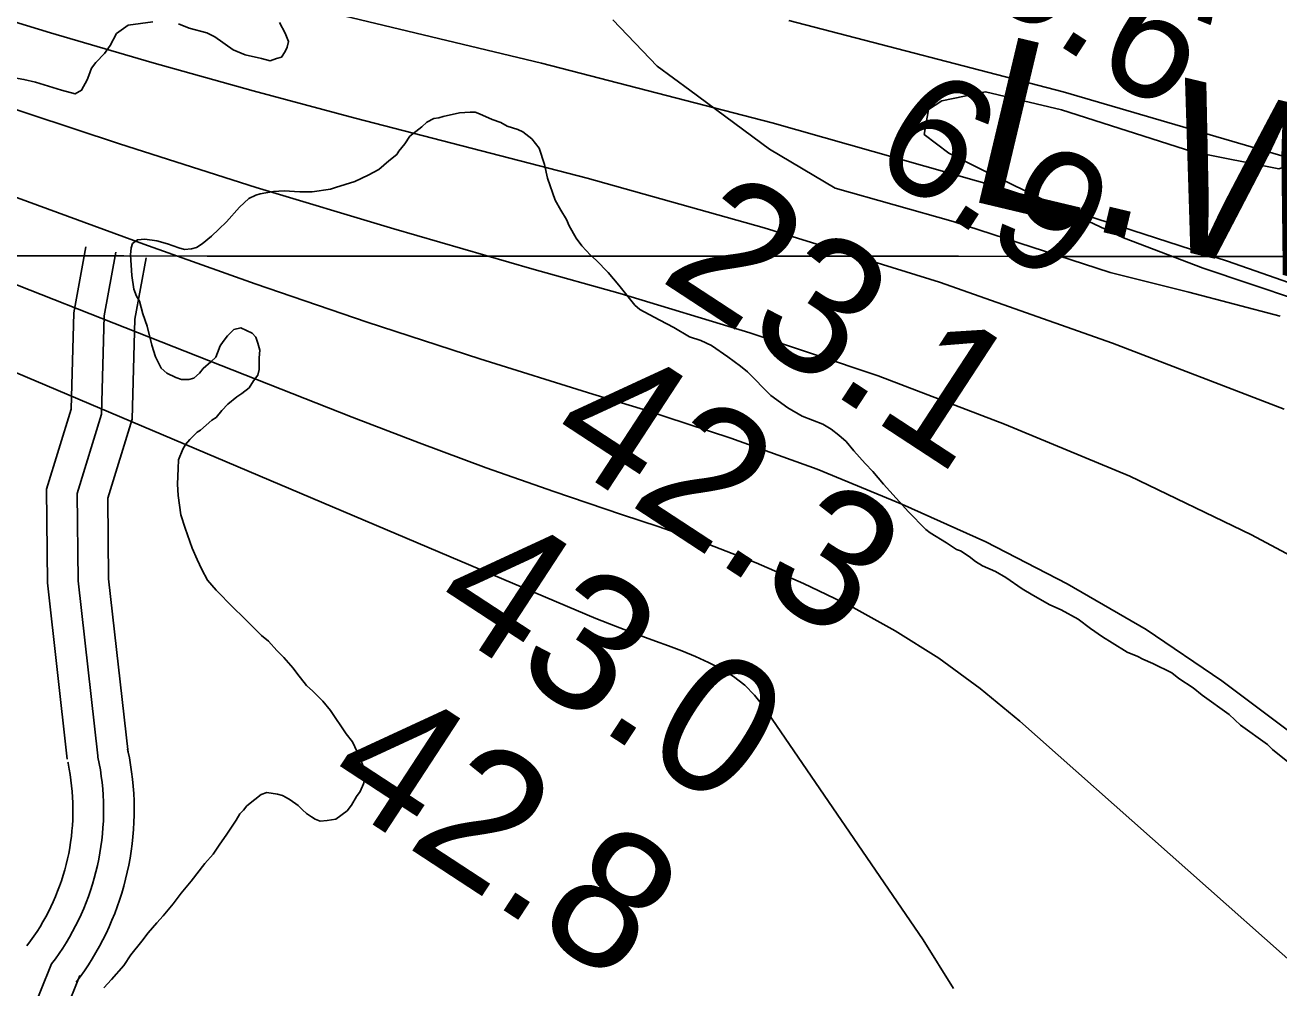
# Model space of a CAD drawing. Extents: x 3245246 to 3283090, y 806824 to 832173.
# Drawn here: x 3266141 to 3266755, y 817906 to 818378 of the extents above; entities that cross this region are included whole.
import ezdxf

# ---------------------------------------------------------------- set-up
doc = ezdxf.new("R2010")
doc.units = 0
for name, color, linetype in [('V-GRID-MAJR', 7, 'Continuous'), ('V-RIVR-EDGE', 7, 'Continuous'), ('V-RIVR-RANG', 7, 'Continuous'), ('V-ROAD-CNTR', 7, 'Continuous'), ('V-SITE-VEGE', 7, 'Continuous'), ('V-TOPO-DPTH', 7, 'Continuous'), ('V-TOPO-MAJR', 7, 'Continuous'), ('V-TOPO-MINR', 7, 'Continuous'), ('V-TOPO-WATR-IDEN', 7, 'Continuous')]:
    doc.layers.add(name, color=color, linetype=linetype)

msp = doc.modelspace()

# ---------------------------------------------------------------- linework, layer by layer
at = {"layer": 'V-GRID-MAJR'}
msp.add_spline([(3249418.19, 818275.5), (3254654.04, 818271.31), (3259889.9, 818267.89), (3265125.76, 818265.22), (3270361.62, 818263.32), (3275597.48, 818262.18), (3280833.33, 818261.79)], degree=3, dxfattribs=at)
at = {"layer": 'V-RIVR-EDGE'}
for points in [[(3266428.99, 818380.35), (3266450.67, 818357.69), (3266466.72, 818345.92), (3266505.77, 818317.13), (3266537.89, 818297.93), (3266595.67, 818281.7), (3266672.54, 818256.73), (3266711.2, 818247.07), (3266755.95, 818235.23)], [(3266787.24, 818235.58), (3266718.19, 818258.79), (3266679.1, 818273.67), (3266650.45, 818287.21), (3266610.94, 818306.44), (3266593.57, 818315.17), (3266581.43, 818324.33), (3266583.63, 818336.5), (3266590.16, 818340.83), (3266611.47, 818345.12), (3266648.83, 818336.34), (3266713.11, 818315.75), (3266755.26, 818307.39), (3266774.4, 818313.86)]]:
    msp.add_lwpolyline(points, dxfattribs=at)
at = {"layer": 'V-ROAD-CNTR'}
for points in [[(3266161.65, 818018.32), (3266151.94, 818104.75), (3266151.43, 818150.55), (3266163.52, 818189.81), (3266164.81, 818236.99), (3266170.77, 818269.33)], [(3266176.56, 818020), (3266166.93, 818105.67), (3266166.46, 818148.38), (3266178.46, 818187.35), (3266179.77, 818235.42), (3266185.52, 818266.61)], [(3266191.46, 818021.67), (3266181.92, 818106.59), (3266181.48, 818146.2), (3266193.4, 818184.89), (3266194.74, 818233.85), (3266200.27, 818263.89)], [(3266165.98, 817909.07), (3266167.98, 817911.75), (3266170.01, 817914.64), (3266171.98, 817917.58), (3266173.86, 817920.56), (3266175.67, 817923.6), (3266177.4, 817926.67), (3266179.06, 817929.79), (3266180.63, 817932.96), (3266182.13, 817936.16), (3266183.54, 817939.4), (3266184.87, 817942.67), (3266186.11, 817945.97), (3266187.28, 817949.31), (3266188.35, 817952.67), (3266189.34, 817956.06), (3266190.25, 817959.48), (3266191.06, 817962.92), (3266191.79, 817966.37), (3266192.44, 817969.85), (3266192.99, 817973.34), (3266193.45, 817976.84), (3266193.83, 817980.35), (3266194.12, 817983.87), (3266194.31, 817987.4), (3266194.42, 817990.92), (3266194.44, 817994.46), (3266194.37, 817997.99), (3266194.2, 818001.52), (3266193.95, 818005.04), (3266193.61, 818008.56), (3266193.18, 818012.06), (3266192.66, 818015.56), (3266192.06, 818019.04), (3266191.38, 818022.43), (3266191.21, 818023.18)], [(3266141.91, 817926.98), (3266143.68, 817929.35), (3266145.28, 817931.62), (3266146.82, 817933.92), (3266148.3, 817936.26), (3266149.72, 817938.64), (3266151.08, 817941.06), (3266152.37, 817943.51), (3266153.61, 817945.99), (3266154.78, 817948.5), (3266155.89, 817951.04), (3266156.93, 817953.6), (3266157.91, 817956.2), (3266158.82, 817958.81), (3266159.66, 817961.45), (3266160.44, 817964.11), (3266161.15, 817966.79), (3266161.79, 817969.49), (3266162.36, 817972.2), (3266162.87, 817974.92), (3266163.3, 817977.66), (3266163.66, 817980.41), (3266163.96, 817983.16), (3266164.18, 817985.92), (3266164.34, 817988.69), (3266164.42, 817991.46), (3266164.44, 817994.23), (3266164.38, 817997), (3266164.25, 817999.77), (3266164.06, 818002.53), (3266163.79, 818005.29), (3266163.45, 818008.04), (3266163.04, 818010.78), (3266162.57, 818013.51), (3266162.01, 818016.3), (3266161.9, 818016.82)], [(3266153.95, 817918.02), (3266155.83, 817920.55), (3266157.65, 817923.13), (3266159.4, 817925.75), (3266161.08, 817928.41), (3266162.69, 817931.12), (3266164.24, 817933.87), (3266165.72, 817936.65), (3266167.12, 817939.47), (3266168.45, 817942.33), (3266169.71, 817945.22), (3266170.9, 817948.14), (3266172.01, 817951.09), (3266173.05, 817954.06), (3266174.01, 817957.06), (3266174.89, 817960.09), (3266175.7, 817963.14), (3266176.43, 817966.2), (3266177.08, 817969.28), (3266177.65, 817972.38), (3266178.14, 817975.5), (3266178.56, 817978.62), (3266178.89, 817981.75), (3266179.15, 817984.9), (3266179.32, 817988.04), (3266179.42, 817991.19), (3266179.44, 817994.34), (3266179.37, 817997.49), (3266179.23, 818000.64), (3266179, 818003.78), (3266178.7, 818006.92), (3266178.32, 818010.05), (3266177.85, 818013.17), (3266177.31, 818016.27), (3266176.69, 818019.36), (3266176.56, 818020)], [(3266063.08, 817759.37), (3266094.56, 817806.66), (3266132.42, 817864.55), (3266153.95, 817918.02)], [(3266075.57, 817751.06), (3266107.08, 817798.39), (3266145.79, 817857.58), (3266167.86, 817912.42)]]:
    msp.add_lwpolyline(points, dxfattribs=at)
msp.add_spline([(3265843.13, 823432.94), (3265858.98, 823417.12), (3265884.36, 823393.48), (3265921.56, 823385.9), (3265988.57, 823351.07), (3266047.21, 823332.33), (3266110.89, 823317.69), (3266174.63, 823302.49), (3266237.94, 823256.14), (3266318.96, 823213.69), (3266446.25, 823144.04), (3266598.22, 823070.18), (3266698.27, 823024.21), (3266809.76, 822977.55), (3266902.83, 822954.65), (3266981.51, 822929.37), (3267047.02, 822922.93), (3267126.67, 822926.97), (3267196.8, 822934.46), (3267240.76, 822931.16), (3267315.46, 822929.02), (3267389.48, 822902.91), (3267472.52, 822855.33), (3267548.21, 822799.11), (3267673.18, 822703.23), (3267729.53, 822659.19), (3267800.82, 822580.02), (3267841.58, 822514.78), (3267890.36, 822443.64), (3267961.46, 822390.31), (3268026.22, 822347.95), (3268097.47, 822313.66), (3268226.82, 822221.48), (3268328.91, 822136.16), (3268437.97, 822030.19), (3268539.63, 821913.73), (3268611.4, 821855.02), (3268669.68, 821832.99), (3268741.62, 821835.21), (3268780.98, 821862.31), (3268824.18, 821916.6), (3268873.06, 822006.27), (3268932.52, 822098.07), (3268972.12, 822145.49), (3269019.4, 822162.03), (3269055.98, 822158.33), (3269086.75, 822138.72), (3269215.73, 821995.56), (3269467.12, 821682.49), (3269665.02, 821425.34), (3269890.24, 821132.34), (3269935.57, 821060.84), (3269937.76, 820947.01), (3269911.92, 820878.37), (3269882.42, 820803.43), (3269850.37, 820754.68), (3269820.83, 820702.94), (3269847.45, 820661.45), (3269995.31, 820504.9), (3270135.08, 820342.32), (3270215.8, 820249.25), (3270280.88, 820161.54), (3270409.84, 819983.24), (3270585.16, 819734.7), (3270723.07, 819531.19), (3270847.77, 819342.24), (3270941.21, 819194.89), (3271024.16, 819065.03), (3271103.72, 818955.95), (3271217.86, 818809.2), (3271322.11, 818665.04), (3271450.94, 818481.15), (3271547.8, 818329.85), (3271656.16, 818158.96), (3271778.9, 817965.4), (3271939.04, 817707.54), (3272036.56, 817466.51), (3272126.72, 817285.29), (3272211.94, 817051.13), (3272318, 816867.47), (3272429.35, 816683.19), (3272508.65, 816556.22), (3272571.56, 816398.68), (3272670.41, 816197), (3272779.92, 816022.86), (3272872.13, 815803.22), (3272964.65, 815556.57)], degree=3, dxfattribs=at)
at = {"layer": 'V-SITE-VEGE'}
for p, q in [((3266353.87, 818334.83), (3266359.1, 818335.15)), ((3266359.1, 818335.15), (3266361.53, 818335.13)), ((3266361.53, 818335.13), (3266363.62, 818334.43)), ((3266335.37, 818327.96), (3266337.83, 818330.38)), ((3266337.83, 818330.38), (3266341.32, 818332.11)), ((3266341.32, 818332.11), (3266343.76, 818332.44)), ((3266343.76, 818332.44), (3266345.85, 818333.13)), ((3266345.85, 818333.13), (3266353.87, 818334.83)), ((3266363.62, 818334.43), (3266369.88, 818331.61)), ((3266369.88, 818331.61), (3266374.05, 818330.19)), ((3266374.05, 818330.19), (3266377.17, 818328.43)), ((3266326.97, 818319.64), (3266329.43, 818323.46)), ((3266329.43, 818323.46), (3266335.37, 818327.96)), ((3266377.17, 818328.43), (3266382.39, 818326.66)), ((3266382.39, 818326.66), (3266384.82, 818325.6)), ((3266384.82, 818325.6), (3266389.33, 818322.1)), ((3266324.16, 818316.17), (3266326.97, 818319.64)), ((3266389.33, 818322.1), (3266392.79, 818317.56)), ((3266392.79, 818317.56), (3266395.53, 818309.53)), ((3266314.36, 818307.17), (3266319.26, 818311.32)), ((3266319.26, 818311.32), (3266323.11, 818314.44)), ((3266323.11, 818314.44), (3266324.16, 818316.17)), ((3266302.49, 818301.31), (3266309.12, 818304.41)), ((3266309.12, 818304.41), (3266314.36, 818307.17)), ((3266395.53, 818309.53), (3266396.89, 818302.9)), ((3266293.07, 818298.23), (3266302.49, 818301.31)), ((3266396.89, 818302.9), (3266400.67, 818292.08)), ((3266245.99, 818288.72), (3266250.54, 818292.88)), ((3266250.54, 818292.88), (3266254.04, 818294.6)), ((3266254.04, 818294.6), (3266256.13, 818295.29)), ((3266256.13, 818295.29), (3266262.75, 818296.3)), ((3266262.75, 818296.3), (3266267.98, 818296.62)), ((3266267.98, 818296.62), (3266275.64, 818296.23)), ((3266275.64, 818296.23), (3266281.56, 818296.19)), ((3266281.56, 818296.19), (3266290.63, 818297.54)), ((3266290.63, 818297.54), (3266293.07, 818298.23)), ((3266239.69, 818281.44), (3266245.99, 818288.72)), ((3266400.67, 818292.08), (3266403.43, 818287.19)), ((3266403.43, 818287.19), (3266406.19, 818282.65)), ((3266235.83, 818277.97), (3266239.69, 818281.44)), ((3266406.19, 818282.65), (3266407.57, 818279.51)), ((3266227.79, 818270.71), (3266232.33, 818274.51)), ((3266232.33, 818274.51), (3266235.83, 818277.97)), ((3266407.57, 818279.51), (3266411.02, 818273.57)), ((3266192.58, 818265.32), (3266192.94, 818268.8)), ((3266192.94, 818268.8), (3266193.65, 818270.88)), ((3266193.65, 818270.88), (3266196.1, 818272.62)), ((3266196.1, 818272.62), (3266199.58, 818272.94)), ((3266199.58, 818272.94), (3266205.5, 818272.21)), ((3266205.5, 818272.21), (3266210.72, 818270.8)), ((3266210.72, 818270.8), (3266216.28, 818268.68)), ((3266216.28, 818268.68), (3266219.06, 818267.96)), ((3266219.06, 818267.96), (3266222.55, 818268.29)), ((3266222.55, 818268.29), (3266224.99, 818268.97)), ((3266224.99, 818268.97), (3266227.79, 818270.71)), ((3266411.02, 818273.57), (3266413.79, 818269.72)), ((3266413.79, 818269.72), (3266417.94, 818265.17)), ((3266193.22, 818255.21), (3266192.58, 818265.32)), ((3266417.94, 818265.17), (3266420.71, 818262.72)), ((3266420.71, 818262.72), (3266426.6, 818256.76)), ((3266426.6, 818256.76), (3266431.8, 818250.47)), ((3266194.23, 818248.59), (3266193.22, 818255.21)), ((3266431.8, 818250.47), (3266439.76, 818240.67)), ((3266195.6, 818245.1), (3266194.23, 818248.59)), ((3266196.98, 818242.65), (3266195.6, 818245.1)), ((3266198.69, 818236.37), (3266196.98, 818242.65)), ((3266439.76, 818240.67), (3266442.18, 818238.57)), ((3266442.18, 818238.57), (3266446.7, 818236.11)), ((3266200.75, 818230.44), (3266198.69, 818236.37)), ((3266446.7, 818236.11), (3266451.91, 818233.29)), ((3266451.91, 818233.29), (3266458.86, 818229.77)), ((3266203.14, 818221.02), (3266200.75, 818230.44)), ((3266240.08, 818225.7), (3266237.98, 818222.93)), ((3266243.24, 818228.82), (3266240.08, 818225.7)), ((3266246.73, 818229.5), (3266243.24, 818228.82)), ((3266252.29, 818227.03), (3266246.73, 818229.5)), ((3266254.02, 818224.93), (3266252.29, 818227.03)), ((3266255.05, 818222.14), (3266254.02, 818224.93)), ((3266458.86, 818229.77), (3266466.5, 818225.2)), ((3266466.5, 818225.2), (3266472.06, 818223.43)), ((3266204.85, 818215.44), (3266203.14, 818221.02)), ((3266236.58, 818220.84), (3266235.17, 818217.37)), ((3266237.98, 818222.93), (3266236.58, 818220.84)), ((3266256.07, 818218.65), (3266255.05, 818222.14)), ((3266255.7, 818214.82), (3266256.07, 818218.65)), ((3266472.06, 818223.43), (3266477.27, 818220.96)), ((3266477.27, 818220.96), (3266485.25, 818215.35)), ((3266207.61, 818209.85), (3266204.85, 818215.44)), ((3266232.01, 818212.86), (3266228.16, 818209.74)), ((3266234.46, 818215.28), (3266232.01, 818212.86)), ((3266235.17, 818217.37), (3266234.46, 818215.28)), ((3266255.67, 818209.25), (3266255.7, 818214.82)), ((3266485.25, 818215.35), (3266491.5, 818210.79)), ((3266210.38, 818207.4), (3266207.61, 818209.85)), ((3266214.9, 818205.29), (3266210.38, 818207.4)), ((3266226.4, 818207.32), (3266223.6, 818204.89)), ((3266228.16, 818209.74), (3266226.4, 818207.32)), ((3266252.86, 818203.69), (3266254.96, 818206.47)), ((3266254.96, 818206.47), (3266255.67, 818209.25)), ((3266491.5, 818210.79), (3266494.97, 818207.98)), ((3266494.97, 818207.98), (3266506.4, 818196.43)), ((3266217.68, 818204.23), (3266214.9, 818205.29)), ((3266221.16, 818204.21), (3266217.68, 818204.23)), ((3266223.6, 818204.89), (3266221.16, 818204.21)), ((3266247.25, 818197.45), (3266250.75, 818200.22)), ((3266250.75, 818200.22), (3266252.86, 818203.69)), ((3266240.26, 818192.26), (3266244.8, 818195.72)), ((3266244.8, 818195.72), (3266247.25, 818197.45)), ((3266506.4, 818196.43), (3266514.73, 818190.46)), ((3266234.65, 818185.68), (3266237.45, 818189.14)), ((3266237.45, 818189.14), (3266240.26, 818192.26)), ((3266514.73, 818190.46), (3266521.68, 818186.25)), ((3266226.95, 818179.45), (3266232.55, 818184.29)), ((3266232.55, 818184.29), (3266234.65, 818185.68)), ((3266521.68, 818186.25), (3266531.75, 818182.36)), ((3266531.75, 818182.36), (3266535.92, 818179.9)), ((3266221.7, 818174.95), (3266225.21, 818178.41)), ((3266225.21, 818178.41), (3266226.95, 818179.45)), ((3266535.92, 818179.9), (3266539.74, 818177.09)), ((3266539.74, 818177.09), (3266543.21, 818173.94)), ((3266216.08, 818164.87), (3266218.2, 818170.09)), ((3266218.2, 818170.09), (3266219.6, 818172.52)), ((3266219.6, 818172.52), (3266221.7, 818174.95)), ((3266543.21, 818173.94), (3266547.01, 818169.39)), ((3266547.01, 818169.39), (3266549.78, 818166.24)), ((3266216.06, 818160.7), (3266216.08, 818164.87)), ((3266549.78, 818166.24), (3266552.55, 818163.09)), ((3266552.55, 818163.09), (3266556.36, 818159.24)), ((3266215.67, 818153.04), (3266216.06, 818160.7)), ((3266556.36, 818159.24), (3266561.56, 818152.94)), ((3266215.99, 818147.46), (3266215.67, 818153.04)), ((3266561.56, 818152.94), (3266570.91, 818142.8)), ((3266217.33, 818138.05), (3266215.99, 818147.46)), ((3266570.91, 818142.8), (3266573.68, 818139.64)), ((3266573.68, 818139.64), (3266582.34, 818130.89)), ((3266219.38, 818131.42), (3266217.33, 818138.05)), ((3266222.82, 818121.65), (3266219.38, 818131.42)), ((3266582.34, 818130.89), (3266584.42, 818129.14)), ((3266584.42, 818129.14), (3266592.41, 818124.22)), ((3266225.23, 818116.06), (3266222.82, 818121.65)), ((3266592.41, 818124.22), (3266597.26, 818121.06)), ((3266597.26, 818121.06), (3266599.35, 818120.35)), ((3266599.35, 818120.35), (3266603.52, 818117.54)), ((3266227.64, 818111.17), (3266225.23, 818116.06)), ((3266603.52, 818117.54), (3266606.64, 818115.09)), ((3266606.64, 818115.09), (3266610.11, 818112.98)), ((3266230.4, 818105.93), (3266227.64, 818111.17)), ((3266610.11, 818112.98), (3266616.36, 818110.16)), ((3266616.36, 818110.16), (3266621.57, 818107.34)), ((3266234.55, 818101.03), (3266230.4, 818105.93)), ((3266621.57, 818107.34), (3266629.56, 818101.73)), ((3266629.56, 818101.73), (3266634.77, 818098.57)), ((3266242.86, 818092.63), (3266234.55, 818101.03)), ((3266634.77, 818098.57), (3266643.1, 818093.99)), ((3266248.06, 818087.72), (3266242.86, 818092.63)), ((3266643.1, 818093.99), (3266648.66, 818091.53)), ((3266648.66, 818091.53), (3266657, 818086.95)), ((3266256.73, 818078.97), (3266248.06, 818087.72)), ((3266657, 818086.95), (3266662.9, 818082.4)), ((3266260.19, 818076.17), (3266256.73, 818078.97)), ((3266662.9, 818082.4), (3266668.79, 818078.18)), ((3266668.79, 818078.18), (3266673.66, 818075.37)), ((3266264.35, 818071.61), (3266260.19, 818076.17)), ((3266267.81, 818068.11), (3266264.35, 818071.61)), ((3266673.66, 818075.37), (3266680.95, 818070.81)), ((3266272.32, 818062.87), (3266267.81, 818068.11)), ((3266680.95, 818070.81), (3266686.16, 818068.69)), ((3266686.16, 818068.69), (3266688.59, 818067.28)), ((3266688.59, 818067.28), (3266693.46, 818065.17)), ((3266693.46, 818065.17), (3266702.84, 818060.59)), ((3266274.04, 818060.42), (3266272.32, 818062.87)), ((3266278.89, 818054.47), (3266274.04, 818060.42)), ((3266702.84, 818060.59), (3266706.3, 818057.78)), ((3266282.01, 818051.67), (3266278.89, 818054.47)), ((3266706.3, 818057.78), (3266713.25, 818053.22)), ((3266713.25, 818053.22), (3266717.76, 818049.71)), ((3266286.86, 818046.76), (3266282.01, 818051.67)), ((3266290.67, 818042.22), (3266286.86, 818046.76)), ((3266717.76, 818049.71), (3266730.94, 818040.23)), ((3266298.27, 818030.68), (3266290.67, 818042.22)), ((3266730.94, 818040.23), (3266736.49, 818034.98)), ((3266736.49, 818034.98), (3266749.68, 818025.51)), ((3266301.39, 818026.83), (3266298.27, 818030.68)), ((3266304.83, 818019.5), (3266301.39, 818026.83)), ((3266749.68, 818025.51), (3266752.1, 818023.06)), ((3266752.1, 818023.06), (3266759.73, 818017.09)), ((3266307.23, 818013.22), (3266304.83, 818019.5)), ((3266307.56, 818009.04), (3266307.23, 818013.22)), ((3266305.09, 818002.43), (3266306.85, 818006.25)), ((3266306.85, 818006.25), (3266307.56, 818009.04)), ((3266249.67, 817995.41), (3266253.51, 817998.52)), ((3266253.51, 817998.52), (3266256.66, 818000.95)), ((3266256.66, 818000.95), (3266259.46, 818001.98)), ((3266259.46, 818001.98), (3266264.68, 818001.25)), ((3266264.68, 818001.25), (3266267.11, 818000.54)), ((3266267.11, 818000.54), (3266268.85, 817999.49)), ((3266268.85, 817999.49), (3266270.93, 817998.43)), ((3266270.93, 817998.43), (3266274.75, 817995.63)), ((3266300.87, 817995.83), (3266303.33, 818000)), ((3266303.33, 818000), (3266305.09, 818002.43)), ((3266244.4, 817988.47), (3266246.16, 817991.59)), ((3266246.16, 817991.59), (3266247.91, 817993.33)), ((3266247.91, 817993.33), (3266249.67, 817995.41)), ((3266274.75, 817995.63), (3266276.82, 817993.52)), ((3266276.82, 817993.52), (3266278.91, 817991.77)), ((3266278.91, 817991.77), (3266281.34, 817990.02)), ((3266293.17, 817988.91), (3266298.77, 817993.06)), ((3266298.77, 817993.06), (3266300.87, 817995.83)), ((3266239.49, 817981.18), (3266244.4, 817988.47)), ((3266281.34, 817990.02), (3266283.07, 817988.96)), ((3266283.07, 817988.96), (3266285.5, 817987.91)), ((3266285.5, 817987.91), (3266288.99, 817988.23)), ((3266288.99, 817988.23), (3266293.17, 817988.91)), ((3266236.33, 817976.67), (3266239.49, 817981.18)), ((3266233.17, 817971.81), (3266236.33, 817976.67)), ((3266222.3, 817958.64), (3266228.97, 817967.3)), ((3266228.97, 817967.3), (3266233.17, 817971.81)), ((3266217.39, 817952.74), (3266222.3, 817958.64)), ((3266213.54, 817947.53), (3266217.39, 817952.74)), ((3266208.63, 817941.63), (3266213.54, 817947.53)), ((3266201.27, 817933.32), (3266205.47, 817938.17)), ((3266205.47, 817938.17), (3266208.63, 817941.63)), ((3266198.11, 817929.15), (3266201.27, 817933.32)), ((3266192.85, 817922.56), (3266198.11, 817929.15)), ((3266189.34, 817917.35), (3266192.85, 817922.56)), ((3266183.38, 817910.42), (3266189.34, 817917.35)), ((3266179.53, 817906.26), (3266183.38, 817910.42))]:
    msp.add_line(p, q, dxfattribs=at)
for points in [[(3266203.63, 818379.51), (3266191.43, 818377.83), (3266185.83, 818373.68), (3266182.67, 818367.78), (3266179.86, 818363.96), (3266175.66, 818359.46), (3266173.55, 818356.68), (3266172.14, 818353.2), (3266171.43, 818351.12), (3266168.62, 818345.91), (3266165.47, 818344.18), (3266158.87, 818345.96), (3266146, 818349.86), (3266140.43, 818351.28), (3266133.82, 818352.36), (3266127.91, 818353.78), (3266119.9, 818354.87), (3266105.64, 818359.83), (3266101.82, 818361.94), (3266095.58, 818366.15), (3266092.8, 818367.91), (3266083.43, 818375.27), (3266077.88, 818379.13)], [(3266265.63, 818379.18), (3266268.39, 818373.94), (3266270.11, 818369.75), (3266269.4, 818366.97), (3266268.34, 818364.88), (3266266.58, 818362.11), (3266264.14, 818361.42), (3266261, 818360.4), (3266256.83, 818361.46), (3266248.83, 818363.25), (3266242.92, 818365.72), (3266233.89, 818372.03), (3266230.07, 818374.14), (3266221.38, 818376.28), (3266216.16, 818378.4)]]:
    msp.add_lwpolyline(points, dxfattribs=at)
at = {"layer": 'V-TOPO-DPTH'}
msp.add_lwpolyline([(3266220.05, 818400.93), (3266393.97, 818359.28), (3266506.98, 818330.05), (3266619.18, 818298.15), (3266730.16, 818262.23), (3266840.33, 818223.64), (3266985.1, 818169.97), (3267021.85, 818155.3), (3267058.05, 818139.45), (3267093.42, 818121.82), (3267128.24, 818103.01), (3267162.44, 818082.99), (3267196.37, 818062.53), (3267229.91, 818041.43), (3267263.18, 818019.9), (3267280.91, 818008.18), (3267322.68, 817980.22), (3267364.23, 817951.95), (3267405.46, 817923.2), (3267446.46, 817894.13), (3267814.72, 817629.82)], dxfattribs=at)
at = {"layer": 'V-TOPO-MAJR'}
msp.add_lwpolyline([(3265869.68, 818394.88), (3265919.63, 818375.03), (3265969.7, 818355.5), (3266019.96, 818336.46), (3266070.35, 818317.74), (3266199.09, 818270.63), (3266253.75, 818251.15), (3266308.61, 818232.3), (3266363.78, 818214.37), (3266419.16, 818197.07), (3266444.01, 818189.53), (3266486.76, 818175.52), (3266529.03, 818160.28), (3266570.58, 818143.18), (3266611.65, 818124.84), (3266651.51, 818104.21), (3266690.24, 818081.78), (3266727.27, 818056.64), (3266763.18, 818029.72)], dxfattribs=at)
at = {"layer": 'V-TOPO-MINR'}
for points in [[(3266220.05, 818400.93), (3266393.97, 818359.28), (3266506.98, 818330.05), (3266619.18, 818298.15), (3266730.16, 818262.23), (3266840.33, 818223.64), (3266985.1, 818169.97), (3267021.85, 818155.3), (3267058.05, 818139.45), (3267093.42, 818121.82), (3267128.24, 818103.01), (3267162.44, 818082.99), (3267196.37, 818062.53), (3267229.91, 818041.43), (3267263.18, 818019.9), (3267280.91, 818008.18), (3267322.68, 817980.22), (3267364.23, 817951.95), (3267405.46, 817923.2), (3267446.46, 817894.13), (3267814.72, 817629.82)], [(3265987.62, 818388.14), (3266053.82, 818364.7), (3266120.2, 818341.76), (3266120.44, 818341.68), (3266187.24, 818319.62), (3266254.27, 818298.29), (3266321.63, 818278.05), (3266389.22, 818258.53), (3266432.56, 818246.39), (3266496.08, 818227.13), (3266558.96, 818206.09), (3266620.89, 818182.38), (3266682.18, 818156.9), (3266741.91, 818128.22), (3266800.24, 818097.09)], [(3266104.05, 818389.11), (3266153.46, 818374.04), (3266203, 818359.47), (3266252.76, 818345.64), (3266302.66, 818332.32), (3266416.36, 818302.88), (3266503.06, 818278.58), (3266589, 818252), (3266673.82, 818222.01), (3266757.88, 818189.75)], [(3265817.01, 818380.26), (3265850.85, 818366.21), (3265884.63, 818352.01), (3265918.43, 818337.84), (3265952.29, 818323.84), (3265986.25, 818310.09), (3266020.29, 818296.53), (3266301.27, 818185.79), (3266334.02, 818173.21), (3266366.91, 818161.01), (3266400, 818149.39), (3266433.23, 818138.14), (3266451.71, 818132.07), (3266475.59, 818123.62), (3266499.17, 818114.48), (3266522.32, 818104.29), (3266545.19, 818093.41), (3266567.28, 818081.18), (3266588.64, 818067.87), (3266608.9, 818052.94), (3266628.42, 818036.94), (3266775.68, 817906.33)], [(3266515.14, 818380.05), (3266649.65, 818345.13), (3266783.03, 818306.08), (3266915.64, 818264.29), (3267188.84, 818173.53), (3267200.38, 818169.43), (3267211.79, 818165.01), (3267223.01, 818160.11), (3267234.1, 818154.9), (3267244.94, 818149.2), (3267255.59, 818143.19), (3267265.96, 818136.69), (3267276.13, 818129.86), (3267280.59, 818126.72), (3267292.8, 818118.03), (3267304.98, 818109.28), (3267317.07, 818100.43), (3267329.12, 818091.51), (3267898.59, 817666.3)], [(3265969.87, 818278.28), (3266410.98, 818091.26), (3266420.63, 818087.27), (3266430.32, 818083.39), (3266440.08, 818079.69), (3266449.89, 818076.09), (3266456.18, 818073.85), (3266462.81, 818071.33), (3266469.37, 818068.62), (3266475.81, 818065.65), (3266482.17, 818062.5), (3266488.11, 818058.81), (3266493.61, 818054.62), (3266498.42, 818049.66), (3266502.79, 818044.19), (3266580.99, 817929.8), (3266595.88, 817906.05)]]:
    msp.add_lwpolyline(points, dxfattribs=at)

# ---------------------------------------------------------------- texts
at = {"layer": 'V-RIVR-RANG'}
for s, height, rotation, p in [('5.6', 60, 327.08086, (3266605.94, 818394.83)), ('6.9', 60, 327.08086, (3266553.19, 818309.86)), ('23.1', 67, 326.80833, (3266450.82, 818253.49)), ('42.3', 67, 326.80833, (3266394.3, 818170.97)), ('43.0', 67, 326.80833, (3266337.33, 818088.74)), ('42.8', 67, 326.80833, (3266285.22, 818003.34))]:
    msp.add_text(s, height=height, rotation=rotation, dxfattribs=at).set_placement(p)
at = {"layer": 'V-TOPO-WATR-IDEN'}
msp.add_text('L.W.R.P.', height=83, rotation=346.61557, dxfattribs=at).set_placement((3266599.49, 818292.99))

doc.saveas('drawing.dxf')
